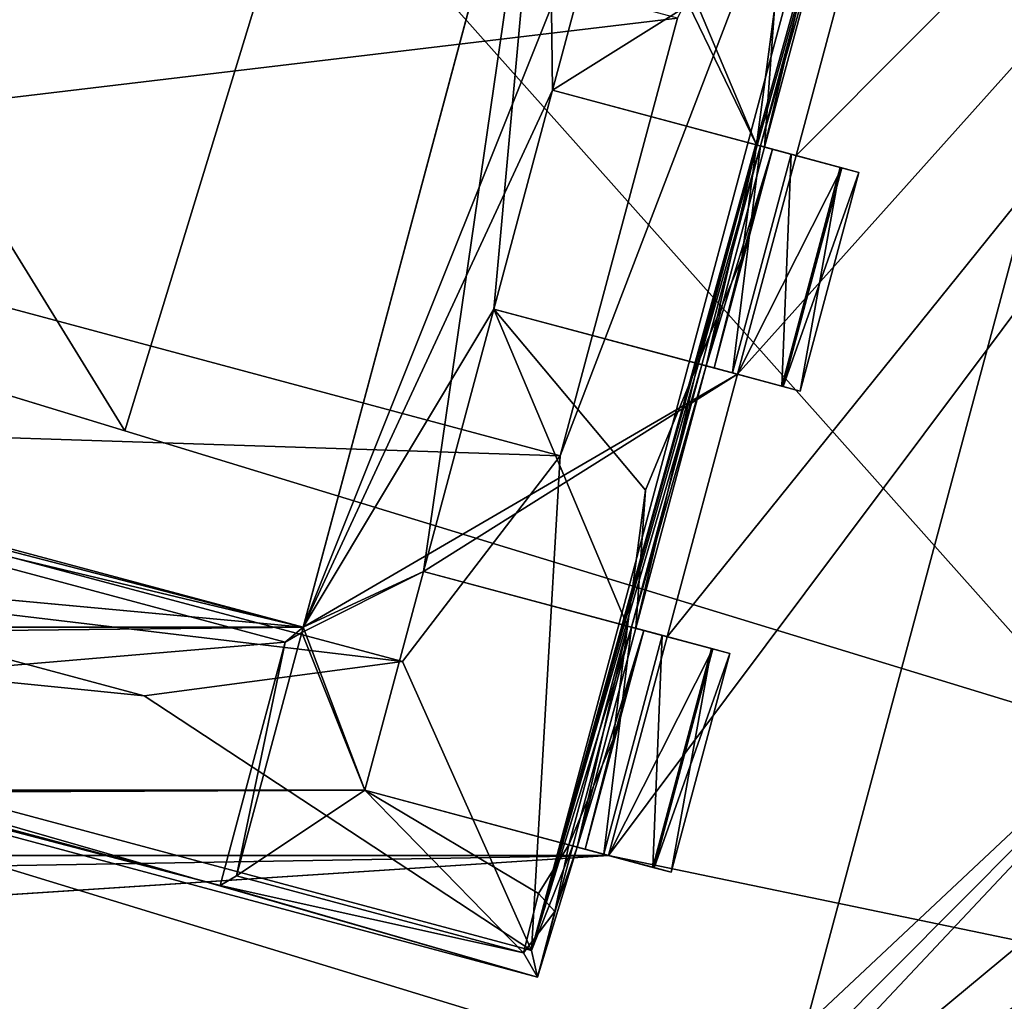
# Model space of a CAD drawing. Header units: millimetres. Extents: x -78 to 78, y -78 to 78.
# Tile 410 of 449: x 16.96 to 19.13, y 61.72 to 63.88. Entities that reach past the tile are written whole.
import ezdxf

# ---------------------------------------------------------------- set-up
doc = ezdxf.new("R2010")
doc.units = ezdxf.units.MM
doc.header["$LTSCALE"] = 41.718519
for name, color, linetype in [('10', 7, 'CONTINUOUS'), ('1056', 7, 'CONTINUOUS'), ('1073', 7, 'CONTINUOUS'), ('1098', 7, 'CONTINUOUS'), ('1192', 7, 'CONTINUOUS'), ('1196', 7, 'CONTINUOUS'), ('158', 7, 'CONTINUOUS'), ('1745', 7, 'CONTINUOUS'), ('1769', 7, 'CONTINUOUS'), ('203', 7, 'CONTINUOUS'), ('249', 7, 'CONTINUOUS'), ('251', 7, 'CONTINUOUS'), ('257', 7, 'CONTINUOUS'), ('258', 7, 'CONTINUOUS'), ('2704', 7, 'CONTINUOUS'), ('2720', 7, 'CONTINUOUS'), ('3363', 7, 'CONTINUOUS'), ('3373', 7, 'CONTINUOUS'), ('3384', 7, 'CONTINUOUS'), ('3408', 7, 'CONTINUOUS'), ('3409', 7, 'CONTINUOUS'), ('3410', 7, 'CONTINUOUS'), ('3436', 7, 'CONTINUOUS'), ('3437', 7, 'CONTINUOUS'), ('3438', 7, 'CONTINUOUS'), ('3440', 7, 'CONTINUOUS'), ('3464', 7, 'CONTINUOUS'), ('3465', 7, 'CONTINUOUS'), ('3466', 7, 'CONTINUOUS'), ('3469', 7, 'CONTINUOUS'), ('3470', 7, 'CONTINUOUS'), ('3494', 7, 'CONTINUOUS'), ('3495', 7, 'CONTINUOUS'), ('3518', 7, 'CONTINUOUS'), ('3519', 7, 'CONTINUOUS'), ('3520', 7, 'CONTINUOUS'), ('3521', 7, 'CONTINUOUS'), ('3522', 7, 'CONTINUOUS'), ('3523', 7, 'CONTINUOUS'), ('3546', 7, 'CONTINUOUS'), ('3547', 7, 'CONTINUOUS'), ('3548', 7, 'CONTINUOUS'), ('3565', 7, 'CONTINUOUS'), ('3568', 7, 'CONTINUOUS'), ('3569', 7, 'CONTINUOUS'), ('3570', 7, 'CONTINUOUS'), ('3597', 7, 'CONTINUOUS'), ('3647', 7, 'CONTINUOUS'), ('3649', 7, 'CONTINUOUS'), ('6', 7, 'CONTINUOUS')]:
    doc.layers.add(name, color=color, linetype=linetype)

msp = doc.modelspace()

# ---------------------------------------------------------------- linework, layer by layer
at = {"layer": '10', "linetype": 'CONTINUOUS'}
for points in [[(18.7849, 61.4426, -2), (0, 63, -2), (12.2508, 63.4403, -2), (18.7849, 61.4426, -2)], [(2.1335, 62.1087, -2), (0, 63, -2), (18.7849, 61.4426, -2), (2.1335, 62.1087, -2)], [(11.5198, 61.0495, -2), (2.1335, 62.1087, -2), (18.7849, 61.4426, -2), (11.5198, 61.0495, -2)]]:
    msp.add_3dface(points, dxfattribs=at)
at = {"layer": '1056', "color": 7, "linetype": 'CONTINUOUS'}
for points in [[(19.5246, 64.7531, 23.2), (18.6964, 61.6621, 23.2), (19.7467, 62.6474, 23.2), (19.5246, 64.7531, 23.2)], [(19.7467, 62.6474, 23.2), (18.4634, 61.3585, 23.2), (18.3479, 61.16, 23.2), (19.7467, 62.6474, 23.2)], [(18.6964, 61.6621, 23.2), (18.4634, 61.3585, 23.2), (19.7467, 62.6474, 23.2), (18.6964, 61.6621, 23.2)], [(18.084, 61.3085, 23.2), (14.9931, 62.1368, 23.2), (14.6903, 62.1401, 23.2), (18.084, 61.3085, 23.2)], [(18.3479, 61.16, 23.2), (18.084, 61.3085, 23.2), (14.6903, 62.1401, 23.2), (18.3479, 61.16, 23.2)], [(16.3356, 60.9652, 23.2), (18.3479, 61.16, 23.2), (14.6903, 62.1401, 23.2), (16.3356, 60.9652, 23.2)]]:
    msp.add_3dface(points, dxfattribs=at)
at = {"layer": '1073', "color": 7, "linetype": 'CONTINUOUS'}
for points in [[(19.7467, 62.6474, 23.2), (18.3479, 61.16, 23.2), (20.0091, 62.5387, 23.2412), (19.7467, 62.6474, 23.2)], [(18.3479, 61.16, 23.2), (20.2499, 62.4389, 23.3613), (20.0091, 62.5387, 23.2412), (18.3479, 61.16, 23.2)], [(20.2499, 62.4389, 23.3613), (18.3479, 61.16, 23.2), (19.5846, 61.4072, 23.3613), (20.2499, 62.4389, 23.3613)]]:
    msp.add_3dface(points, dxfattribs=at)
at = {"layer": '1098', "color": 7, "linetype": 'CONTINUOUS'}
for points in [[(19.5246, 64.7531, 22.2), (18.6964, 61.6621, 22.2), (19.5246, 64.7531, 23.2), (19.5246, 64.7531, 22.2)], [(18.6964, 61.6621, 22.2), (18.6964, 61.6621, 23.2), (19.5246, 64.7531, 23.2), (18.6964, 61.6621, 22.2)]]:
    msp.add_3dface(points, dxfattribs=at)
at = {"layer": '1192', "color": 7, "linetype": 'CONTINUOUS'}
for points in [[(18.084, 61.3085, 22.2), (14.9931, 62.1368, 22.2), (18.084, 61.3085, 23.2), (18.084, 61.3085, 22.2)], [(18.084, 61.3085, 23.2), (14.9931, 62.1368, 22.2), (14.9931, 62.1368, 23.2), (18.084, 61.3085, 23.2)]]:
    msp.add_3dface(points, dxfattribs=at)
at = {"layer": '1196', "color": 7, "linetype": 'CONTINUOUS'}
for points in [[(19.4126, 61.5557, 22.2), (18.6964, 61.6621, 22.2), (19.5246, 64.7531, 22.2), (19.4126, 61.5557, 22.2)], [(18.4874, 60.8746, 22.2), (14.4268, 61.9626, 22.2), (14.9931, 62.1368, 22.2), (18.4874, 60.8746, 22.2)], [(18.084, 61.3085, 22.2), (18.4874, 60.8746, 22.2), (14.9931, 62.1368, 22.2), (18.084, 61.3085, 22.2)], [(15.2242, 61.1437, 22.2), (14.4268, 61.9626, 22.2), (17.3873, 60.5641, 22.2), (15.2242, 61.1437, 22.2)], [(17.3873, 60.5641, 22.2), (14.4268, 61.9626, 22.2), (18.4874, 60.8746, 22.2), (17.3873, 60.5641, 22.2)]]:
    msp.add_3dface(points, dxfattribs=at)
at = {"layer": '158', "linetype": 'CONTINUOUS'}
for points in [[(12.2508, 63.4403), (18.7849, 61.4426), (12.2508, 63.4403, -2), (12.2508, 63.4403)], [(18.7849, 61.4426), (18.7849, 61.4426, -2), (12.2508, 63.4403, -2), (18.7849, 61.4426)]]:
    msp.add_3dface(points, dxfattribs=at)
at = {"layer": '1745', "linetype": 'CONTINUOUS'}
for points in [[(23.0088, 52.9929, 28.7), (15.8595, 74.6681, 28.7), (12.7666, 56.3438, 28.7), (23.0088, 52.9929, 28.7)], [(38.1672, 66.1075, 28.7), (15.8595, 74.6681, 28.7), (24.936, 50.8549, 28.7), (38.1672, 66.1075, 28.7)], [(24.936, 50.8549, 28.7), (15.8595, 74.6681, 28.7), (23.362, 52.8149, 28.7), (24.936, 50.8549, 28.7)], [(23.362, 52.8149, 28.7), (15.8595, 74.6681, 28.7), (23.1879, 52.9089, 28.7), (23.362, 52.8149, 28.7)], [(23.1879, 52.9089, 28.7), (15.8595, 74.6681, 28.7), (23.0088, 52.9929, 28.7), (23.1879, 52.9089, 28.7)]]:
    msp.add_3dface(points, dxfattribs=at)
at = {"layer": '1769', "linetype": 'CONTINUOUS'}
for points in [[(24.562, 60.6528, 26.2), (10.0938, 72.6977, 26.2), (15.511, 72.9864, 26.2), (24.562, 60.6528, 26.2)], [(27.6073, 68.005, 26.2), (24.562, 60.6528, 26.2), (15.511, 72.9864, 26.2), (27.6073, 68.005, 26.2)], [(9.0551, 64.8079, 26.2), (10.0938, 72.6977, 26.2), (22.9916, 58.2182, 26.2), (9.0551, 64.8079, 26.2)], [(10.0938, 72.6977, 26.2), (24.562, 60.6528, 26.2), (22.9916, 58.2182, 26.2), (10.0938, 72.6977, 26.2)], [(9.0551, 64.8079, 26.2), (22.9916, 58.2182, 26.2), (20.6607, 56.4893, 26.2), (9.0551, 64.8079, 26.2)], [(9.0551, 64.8079, 26.2), (20.6607, 56.4893, 26.2), (9.1978, 61.9142, 26.2), (9.0551, 64.8079, 26.2)], [(20.6607, 56.4893, 26.2), (17.8776, 55.6942, 26.2), (9.1978, 61.9142, 26.2), (20.6607, 56.4893, 26.2)], [(17.8776, 55.6942, 26.2), (10.352, 59.2515, 26.2), (9.1978, 61.9142, 26.2), (17.8776, 55.6942, 26.2)]]:
    msp.add_3dface(points, dxfattribs=at)
at = {"layer": '203', "linetype": 'CONTINUOUS'}
for points in [[(14.2327, 63.88, 2.1264), (17.1923, 62.9752, 3.2), (14.8367, 66.8021, 1.8922), (14.2327, 63.88, 2.1264)], [(17.1923, 62.9752, 3.2), (18.061, 65.8164, 3.2), (14.8367, 66.8021, 1.8922), (17.1923, 62.9752, 3.2)]]:
    msp.add_3dface(points, dxfattribs=at)
at = {"layer": '249', "linetype": 'CONTINUOUS'}
for points in [[(17.1923, 62.9752, 3.2), (14.2327, 63.88, 2.1264), (17.1923, 62.9752, 1.2), (17.1923, 62.9752, 3.2)], [(17.1923, 62.9752, 1.2), (14.2327, 63.88, 2.1264), (15.7108, 63.4281, 0.769), (17.1923, 62.9752, 1.2)], [(17.1923, 62.9752, 3.2), (20.9622, 61.8226, 1.2), (20.9622, 61.8226, 3.2), (17.1923, 62.9752, 3.2)], [(20.9622, 61.8226, 1.2), (17.1923, 62.9752, 3.2), (17.1923, 62.9752, 1.2), (20.9622, 61.8226, 1.2)]]:
    msp.add_3dface(points, dxfattribs=at)
at = {"layer": '251', "linetype": 'CONTINUOUS'}
for points in [[(18.061, 65.8164, 1.2), (15.7108, 63.4281, 0.769), (16.5795, 66.2693, 0.769), (18.061, 65.8164, 1.2)], [(17.1923, 62.9752, 1.2), (15.7108, 63.4281, 0.769), (18.061, 65.8164, 1.2), (17.1923, 62.9752, 1.2)]]:
    msp.add_3dface(points, dxfattribs=at)
at = {"layer": '257', "linetype": 'CONTINUOUS'}
for points in [[(17.1923, 62.9752, 3.2), (20.9622, 61.8226, 3.2), (18.061, 65.8164, 3.2), (17.1923, 62.9752, 3.2)], [(20.9622, 61.8226, 3.2), (21.8308, 64.6638, 3.2), (18.061, 65.8164, 3.2), (20.9622, 61.8226, 3.2)]]:
    msp.add_3dface(points, dxfattribs=at)
at = {"layer": '258', "linetype": 'CONTINUOUS'}
for points in [[(20.9622, 61.8226, 1.2), (17.1923, 62.9752, 1.2), (18.061, 65.8164, 1.2), (20.9622, 61.8226, 1.2)], [(21.8308, 64.6638, 1.2), (20.9622, 61.8226, 1.2), (18.061, 65.8164, 1.2), (21.8308, 64.6638, 1.2)]]:
    msp.add_3dface(points, dxfattribs=at)
at = {"layer": '2704', "linetype": 'CONTINUOUS'}
for points in [[(32.3051, 59.1177, 21.67), (21.6494, 66.5675, 21.67), (18.2606, 62.0376, 21.67), (32.3051, 59.1177, 21.67)], [(21.6494, 66.5675, 21.67), (18.3901, 62.5206, 21.67), (18.2606, 62.0376, 21.67), (21.6494, 66.5675, 21.67)], [(18.3901, 62.5206, 21.67), (21.6494, 66.5675, 21.67), (18.5453, 63.1001, 21.67), (18.3901, 62.5206, 21.67)], [(18.5453, 63.1001, 21.67), (21.6494, 66.5675, 21.67), (18.6748, 63.5831, 21.67), (18.5453, 63.1001, 21.67)], [(18.6748, 63.5831, 21.67), (21.6494, 66.5675, 21.67), (18.83, 64.1627, 21.67), (18.6748, 63.5831, 21.67)], [(18.1234, 64.5464, 21.67), (17.5862, 62.5416, 21.67), (18.2921, 64.3068, 21.67), (18.1234, 64.5464, 21.67)], [(17.5862, 62.5416, 21.67), (18.1368, 63.7272, 21.67), (18.2921, 64.3068, 21.67), (17.5862, 62.5416, 21.67)], [(18.2921, 64.3068, 21.67), (18.1368, 63.7272, 21.67), (18.83, 64.1627, 21.67), (18.2921, 64.3068, 21.67)], [(18.1368, 63.7272, 21.67), (18.6748, 63.5831, 21.67), (18.83, 64.1627, 21.67), (18.1368, 63.7272, 21.67)], [(17.5862, 62.5416, 21.67), (18.0074, 63.2443, 21.67), (18.1368, 63.7272, 21.67), (17.5862, 62.5416, 21.67)], [(18.0074, 63.2443, 21.67), (17.5862, 62.5416, 21.67), (18.5453, 63.1001, 21.67), (18.0074, 63.2443, 21.67)], [(17.5862, 62.5416, 21.67), (17.8521, 62.6647, 21.67), (18.5453, 63.1001, 21.67), (17.5862, 62.5416, 21.67)], [(17.8521, 62.6647, 21.67), (18.3901, 62.5206, 21.67), (18.5453, 63.1001, 21.67), (17.8521, 62.6647, 21.67)], [(17.5862, 62.5416, 21.67), (16.0407, 62.9557, 21.67), (15.7426, 62.7123, 21.67), (17.5862, 62.5416, 21.67)], [(17.5862, 62.5416, 21.67), (15.7426, 62.7123, 21.67), (-17.5862, 62.5416, 21.67), (17.5862, 62.5416, 21.67)], [(17.8521, 62.6647, 21.67), (17.5862, 62.5416, 21.67), (17.7227, 62.1817, 21.67), (17.8521, 62.6647, 21.67)], [(17.7227, 62.1817, 21.67), (17.5862, 62.5416, 21.67), (-17.7227, 62.1818, 21.67), (17.7227, 62.1817, 21.67)], [(17.5862, 62.5416, 21.67), (-17.5862, 62.5416, 21.67), (-17.7227, 62.1818, 21.67), (17.5862, 62.5416, 21.67)], [(17.7227, 62.1817, 21.67), (-17.7227, 62.1818, 21.67), (-18.2607, 62.0377, 21.67), (17.7227, 62.1817, 21.67)], [(18.2606, 62.0376, 21.67), (17.7227, 62.1817, 21.67), (-18.2607, 62.0377, 21.67), (18.2606, 62.0376, 21.67)], [(18.2606, 62.0376, 21.67), (-18.2607, 62.0377, 21.67), (-10.8683, 61.5473, 21.67), (18.2606, 62.0376, 21.67)], [(10.8402, 61.5523, 21.67), (18.2606, 62.0376, 21.67), (-10.8683, 61.5473, 21.67), (10.8402, 61.5523, 21.67)], [(32.3051, 59.1177, 21.67), (18.2606, 62.0376, 21.67), (10.8402, 61.5523, 21.67), (32.3051, 59.1177, 21.67)]]:
    msp.add_3dface(points, dxfattribs=at)
at = {"layer": '2720', "linetype": 'CONTINUOUS'}
for points in [[(-21.6495, 66.5675, 20.074), (21.6343, 66.5724, 20.074), (10.8681, 61.5473, 20.074), (-21.6495, 66.5675, 20.074)], [(21.6343, 66.5724, 20.074), (41.111, 56.6556, 20.074), (10.8681, 61.5473, 20.074), (21.6343, 66.5724, 20.074)]]:
    msp.add_3dface(points, dxfattribs=at)
at = {"layer": '3363', "linetype": 'CONTINUOUS'}
for points in [[(16.0407, 62.9557, 21.67), (17.5862, 62.5416, 21.67), (16.0376, 62.9439, 21.845), (16.0407, 62.9557, 21.67)], [(16.0376, 62.9439, 21.845), (17.5862, 62.5416, 21.67), (16.0586, 62.9075, 22.27), (16.0376, 62.9439, 21.845)], [(16.0586, 62.9075, 22.27), (17.5862, 62.5416, 21.67), (17.5466, 62.5087, 22.27), (16.0586, 62.9075, 22.27)], [(17.5862, 62.5416, 21.67), (17.583, 62.5298, 21.845), (17.5466, 62.5087, 22.27), (17.5862, 62.5416, 21.67)]]:
    msp.add_3dface(points, dxfattribs=at)
at = {"layer": '3373', "linetype": 'CONTINUOUS'}
for points in [[(17.583, 62.5298, 21.845), (18.1234, 64.5464, 21.67), (18.1266, 64.5582, 21.845), (17.583, 62.5298, 21.845)], [(17.5862, 62.5416, 21.67), (18.1234, 64.5464, 21.67), (17.583, 62.5298, 21.845), (17.5862, 62.5416, 21.67)]]:
    msp.add_3dface(points, dxfattribs=at)
at = {"layer": '3384', "linetype": 'CONTINUOUS'}
for points in [[(18.2606, 62.0376, 21.67), (18.3901, 62.5206, 21.67), (18.4908, 62.4936, 21.7623), (18.2606, 62.0376, 21.67)], [(18.2606, 62.0376, 21.67), (18.4908, 62.4936, 21.7623), (18.3613, 62.0106, 21.7623), (18.2606, 62.0376, 21.67)], [(18.4908, 62.4936, 21.7623), (18.5283, 62.4835, 21.896), (18.3613, 62.0106, 21.7623), (18.4908, 62.4936, 21.7623)], [(18.5283, 62.4835, 21.896), (18.3989, 62.0006, 21.896), (18.3613, 62.0106, 21.7623), (18.5283, 62.4835, 21.896)]]:
    msp.add_3dface(points, dxfattribs=at)
at = {"layer": '3408', "linetype": 'CONTINUOUS'}
for points in [[(18.1368, 63.7272, 21.67), (18.0074, 63.2443, 21.67), (18.1368, 63.7272, 21.845), (18.1368, 63.7272, 21.67)], [(18.0074, 63.2443, 21.67), (18.0074, 63.2443, 21.845), (18.1368, 63.7272, 21.845), (18.0074, 63.2443, 21.67)]]:
    msp.add_3dface(points, dxfattribs=at)
at = {"layer": '3409', "linetype": 'CONTINUOUS'}
for points in [[(17.7227, 62.1817, 21.67), (18.2606, 62.0376, 21.67), (18.3613, 62.0106, 21.7623), (17.7227, 62.1817, 21.67)], [(17.7227, 62.1817, 21.845), (17.7227, 62.1817, 21.67), (18.3613, 62.0106, 21.7623), (17.7227, 62.1817, 21.845)], [(18.1726, 62.0612, 21.8612), (17.7227, 62.1817, 21.845), (18.3613, 62.0106, 21.7623), (18.1726, 62.0612, 21.8612)], [(18.2087, 62.0515, 22.1557), (18.1726, 62.0612, 21.8612), (18.3989, 62.0006, 21.896), (18.2087, 62.0515, 22.1557)], [(18.3989, 62.0006, 21.896), (18.1726, 62.0612, 21.8612), (18.3613, 62.0106, 21.7623), (18.3989, 62.0006, 21.896)], [(18.1815, 62.0588, 22.6698), (18.1911, 62.0562, 22.4493), (18.2498, 62.0405, 22.652), (18.1815, 62.0588, 22.6698)], [(18.1911, 62.0562, 22.4493), (18.2087, 62.0515, 22.1557), (18.3989, 62.0006, 22.421), (18.1911, 62.0562, 22.4493)], [(18.2498, 62.0405, 22.652), (18.1911, 62.0562, 22.4493), (18.3581, 62.0115, 22.5598), (18.2498, 62.0405, 22.652)], [(18.3581, 62.0115, 22.5598), (18.1911, 62.0562, 22.4493), (18.3989, 62.0006, 22.421), (18.3581, 62.0115, 22.5598)], [(18.3989, 62.0006, 22.421), (18.2087, 62.0515, 22.1557), (18.3989, 62.0006, 21.896), (18.3989, 62.0006, 22.421)]]:
    msp.add_3dface(points, dxfattribs=at)
at = {"layer": '3410', "linetype": 'CONTINUOUS'}
for points in [[(18.3901, 62.5206, 21.67), (17.8521, 62.6647, 21.67), (17.8521, 62.6647, 21.845), (18.3901, 62.5206, 21.67)], [(18.4908, 62.4936, 21.7623), (18.3901, 62.5206, 21.67), (17.8521, 62.6647, 21.845), (18.4908, 62.4936, 21.7623)], [(18.3022, 62.5441, 21.8612), (18.4908, 62.4936, 21.7623), (17.8521, 62.6647, 21.845), (18.3022, 62.5441, 21.8612)], [(18.3022, 62.5441, 21.8612), (18.3381, 62.5345, 22.1542), (18.5283, 62.4835, 21.896), (18.3022, 62.5441, 21.8612)], [(18.4908, 62.4936, 21.7623), (18.3022, 62.5441, 21.8612), (18.5283, 62.4835, 21.896), (18.4908, 62.4936, 21.7623)], [(18.3205, 62.5392, 22.4493), (18.311, 62.5418, 22.6698), (18.4875, 62.4945, 22.5598), (18.3205, 62.5392, 22.4493)], [(18.4875, 62.4945, 22.5598), (18.311, 62.5418, 22.6698), (18.3792, 62.5235, 22.652), (18.4875, 62.4945, 22.5598)], [(18.3381, 62.5345, 22.1542), (18.3205, 62.5392, 22.4493), (18.5283, 62.4835, 22.421), (18.3381, 62.5345, 22.1542)], [(18.5283, 62.4835, 22.421), (18.3205, 62.5392, 22.4493), (18.4875, 62.4945, 22.5598), (18.5283, 62.4835, 22.421)], [(18.5283, 62.4835, 21.896), (18.3381, 62.5345, 22.1542), (18.5283, 62.4835, 22.421), (18.5283, 62.4835, 21.896)]]:
    msp.add_3dface(points, dxfattribs=at)
at = {"layer": '3436', "linetype": 'CONTINUOUS'}
for points in [[(18.6748, 63.5831, 21.67), (18.1368, 63.7272, 21.67), (18.1368, 63.7272, 21.845), (18.6748, 63.5831, 21.67)], [(18.6748, 63.5831, 21.67), (18.1368, 63.7272, 21.845), (18.7755, 63.5561, 21.7623), (18.6748, 63.5831, 21.67)], [(18.1368, 63.7272, 21.845), (18.5869, 63.6066, 21.8612), (18.7755, 63.5561, 21.7623), (18.1368, 63.7272, 21.845)], [(18.5869, 63.6066, 21.8612), (18.813, 63.5461, 21.896), (18.7755, 63.5561, 21.7623), (18.5869, 63.6066, 21.8612)], [(18.813, 63.5461, 21.896), (18.5869, 63.6066, 21.8612), (18.6228, 63.597, 22.1542), (18.813, 63.5461, 21.896)], [(18.6052, 63.6017, 22.4493), (18.5957, 63.6043, 22.6698), (18.7722, 63.557, 22.5598), (18.6052, 63.6017, 22.4493)], [(18.7722, 63.557, 22.5598), (18.5957, 63.6043, 22.6698), (18.6639, 63.586, 22.652), (18.7722, 63.557, 22.5598)], [(18.813, 63.5461, 22.421), (18.6052, 63.6017, 22.4493), (18.7722, 63.557, 22.5598), (18.813, 63.5461, 22.421)], [(18.6052, 63.6017, 22.4493), (18.813, 63.5461, 22.421), (18.6228, 63.597, 22.1542), (18.6052, 63.6017, 22.4493)], [(18.813, 63.5461, 22.421), (18.813, 63.5461, 21.896), (18.6228, 63.597, 22.1542), (18.813, 63.5461, 22.421)]]:
    msp.add_3dface(points, dxfattribs=at)
at = {"layer": '3437', "linetype": 'CONTINUOUS'}
for points in [[(18.0074, 63.2443, 21.67), (18.5453, 63.1001, 21.67), (18.646, 63.0732, 21.7623), (18.0074, 63.2443, 21.67)], [(18.0074, 63.2443, 21.845), (18.0074, 63.2443, 21.67), (18.646, 63.0732, 21.7623), (18.0074, 63.2443, 21.845)], [(18.4573, 63.1237, 21.8612), (18.0074, 63.2443, 21.845), (18.646, 63.0732, 21.7623), (18.4573, 63.1237, 21.8612)], [(18.4934, 63.1141, 22.1557), (18.4573, 63.1237, 21.8612), (18.6836, 63.0631, 21.896), (18.4934, 63.1141, 22.1557)], [(18.6836, 63.0631, 21.896), (18.4573, 63.1237, 21.8612), (18.646, 63.0732, 21.7623), (18.6836, 63.0631, 21.896)], [(18.4662, 63.1213, 22.6698), (18.4758, 63.1188, 22.4493), (18.5345, 63.103, 22.652), (18.4662, 63.1213, 22.6698)], [(18.4758, 63.1188, 22.4493), (18.4934, 63.1141, 22.1557), (18.6836, 63.0631, 22.421), (18.4758, 63.1188, 22.4493)], [(18.5345, 63.103, 22.652), (18.4758, 63.1188, 22.4493), (18.6428, 63.074, 22.5598), (18.5345, 63.103, 22.652)], [(18.6428, 63.074, 22.5598), (18.4758, 63.1188, 22.4493), (18.6836, 63.0631, 22.421), (18.6428, 63.074, 22.5598)], [(18.6836, 63.0631, 22.421), (18.4934, 63.1141, 22.1557), (18.6836, 63.0631, 21.896), (18.6836, 63.0631, 22.421)]]:
    msp.add_3dface(points, dxfattribs=at)
at = {"layer": '3438', "linetype": 'CONTINUOUS'}
for points in [[(17.8521, 62.6647, 21.67), (17.7227, 62.1817, 21.67), (17.8521, 62.6647, 21.845), (17.8521, 62.6647, 21.67)], [(17.8521, 62.6647, 21.845), (17.7227, 62.1817, 21.67), (17.7227, 62.1817, 21.845), (17.8521, 62.6647, 21.845)]]:
    msp.add_3dface(points, dxfattribs=at)
at = {"layer": '3440', "linetype": 'CONTINUOUS'}
for points in [[(17.5466, 62.5087, 22.27), (17.583, 62.5298, 21.845), (17.4391, 61.9924, 21.845), (17.5466, 62.5087, 22.27)], [(17.5466, 62.5087, 22.27), (17.4391, 61.9924, 21.845), (17.4027, 61.9714, 22.27), (17.5466, 62.5087, 22.27)]]:
    msp.add_3dface(points, dxfattribs=at)
at = {"layer": '3464', "linetype": 'CONTINUOUS'}
for points in [[(18.5453, 63.1001, 21.67), (18.6748, 63.5831, 21.67), (18.7755, 63.5561, 21.7623), (18.5453, 63.1001, 21.67)], [(18.646, 63.0732, 21.7623), (18.5453, 63.1001, 21.67), (18.7755, 63.5561, 21.7623), (18.646, 63.0732, 21.7623)], [(18.813, 63.5461, 21.896), (18.646, 63.0732, 21.7623), (18.7755, 63.5561, 21.7623), (18.813, 63.5461, 21.896)], [(18.6836, 63.0631, 21.896), (18.646, 63.0732, 21.7623), (18.813, 63.5461, 21.896), (18.6836, 63.0631, 21.896)]]:
    msp.add_3dface(points, dxfattribs=at)
at = {"layer": '3465', "linetype": 'CONTINUOUS'}
for points in [[(18.1911, 62.0562, 22.4493), (18.3205, 62.5392, 22.4493), (18.3381, 62.5345, 22.1542), (18.1911, 62.0562, 22.4493)], [(18.1911, 62.0562, 22.4493), (18.3381, 62.5345, 22.1542), (18.2087, 62.0515, 22.1557), (18.1911, 62.0562, 22.4493)], [(18.3381, 62.5345, 22.1542), (18.2704, 62.2938, 21.9003), (18.2087, 62.0515, 22.1557), (18.3381, 62.5345, 22.1542)], [(18.3022, 62.5441, 21.8612), (18.2704, 62.2938, 21.9003), (18.3381, 62.5345, 22.1542), (18.3022, 62.5441, 21.8612)], [(18.2704, 62.2938, 21.9003), (18.1726, 62.0612, 21.8612), (18.2087, 62.0515, 22.1557), (18.2704, 62.2938, 21.9003)]]:
    msp.add_3dface(points, dxfattribs=at)
at = {"layer": '3466', "linetype": 'CONTINUOUS'}
for points in [[(18.5283, 62.4835, 21.896), (18.5283, 62.4835, 22.421), (18.3989, 62.0006, 21.896), (18.5283, 62.4835, 21.896)], [(18.5283, 62.4835, 22.421), (18.3989, 62.0006, 22.421), (18.3989, 62.0006, 21.896), (18.5283, 62.4835, 22.421)]]:
    msp.add_3dface(points, dxfattribs=at)
at = {"layer": '3469', "linetype": 'CONTINUOUS'}
for points in [[(17.583, 62.5298, 21.845), (18.1266, 64.5582, 21.845), (17.8521, 62.6647, 21.845), (17.583, 62.5298, 21.845)], [(17.8521, 62.6647, 21.845), (18.1266, 64.5582, 21.845), (18.0074, 63.2443, 21.845), (17.8521, 62.6647, 21.845)], [(18.0074, 63.2443, 21.845), (18.1266, 64.5582, 21.845), (18.1368, 63.7272, 21.845), (18.0074, 63.2443, 21.845)], [(18.1266, 64.5582, 21.845), (18.5869, 63.6066, 21.8612), (18.1368, 63.7272, 21.845), (18.1266, 64.5582, 21.845)], [(18.5869, 63.6066, 21.8612), (18.1266, 64.5582, 21.845), (18.2921, 64.3068, 21.845), (18.5869, 63.6066, 21.8612)], [(18.6269, 63.9065, 21.845), (18.5869, 63.6066, 21.8612), (18.2921, 64.3068, 21.845), (18.6269, 63.9065, 21.845)], [(18.3022, 62.5441, 21.8612), (17.8521, 62.6647, 21.845), (18.0074, 63.2443, 21.845), (18.3022, 62.5441, 21.8612)], [(18.4573, 63.1237, 21.8612), (18.3422, 62.844, 21.845), (18.0074, 63.2443, 21.845), (18.4573, 63.1237, 21.8612)], [(18.3422, 62.844, 21.845), (18.3022, 62.5441, 21.8612), (18.0074, 63.2443, 21.845), (18.3422, 62.844, 21.845)], [(17.583, 62.5298, 21.845), (17.8521, 62.6647, 21.845), (17.7227, 62.1817, 21.845), (17.583, 62.5298, 21.845)], [(17.583, 62.5298, 21.845), (17.7227, 62.1817, 21.845), (17.4391, 61.9924, 21.845), (17.583, 62.5298, 21.845)], [(17.7227, 62.1817, 21.845), (18.073, 61.8226, 21.845), (17.4391, 61.9924, 21.845), (17.7227, 62.1817, 21.845)], [(18.1726, 62.0612, 21.8612), (18.1059, 61.9537, 21.845), (17.7227, 62.1817, 21.845), (18.1726, 62.0612, 21.8612)], [(18.1059, 61.9537, 21.845), (18.073, 61.8226, 21.845), (17.7227, 62.1817, 21.845), (18.1059, 61.9537, 21.845)]]:
    msp.add_3dface(points, dxfattribs=at)
at = {"layer": '3470', "linetype": 'CONTINUOUS'}
for points in [[(16.0586, 62.9075, 22.27), (17.5466, 62.5087, 22.27), (15.9146, 62.3701, 22.27), (16.0586, 62.9075, 22.27)], [(17.5466, 62.5087, 22.27), (17.4027, 61.9714, 22.27), (15.9146, 62.3701, 22.27), (17.5466, 62.5087, 22.27)]]:
    msp.add_3dface(points, dxfattribs=at)
at = {"layer": '3494', "linetype": 'CONTINUOUS'}
for points in [[(18.6836, 63.0631, 22.421), (18.6836, 63.0631, 21.896), (18.813, 63.5461, 22.421), (18.6836, 63.0631, 22.421)], [(18.6836, 63.0631, 21.896), (18.813, 63.5461, 21.896), (18.813, 63.5461, 22.421), (18.6836, 63.0631, 21.896)]]:
    msp.add_3dface(points, dxfattribs=at)
at = {"layer": '3495', "linetype": 'CONTINUOUS'}
for points in [[(18.1815, 62.0588, 22.6698), (18.1039, 61.769, 22.67), (18.1911, 62.0562, 22.4493), (18.1815, 62.0588, 22.6698)], [(18.1039, 61.769, 22.67), (18.142, 61.9141, 22.46), (18.1911, 62.0562, 22.4493), (18.1039, 61.769, 22.67)], [(18.1039, 61.769, 22.67), (18.1039, 61.769, 22.47), (18.142, 61.9141, 22.46), (18.1039, 61.769, 22.67)]]:
    msp.add_3dface(points, dxfattribs=at)
at = {"layer": '3518', "linetype": 'CONTINUOUS'}
for points in [[(18.4758, 63.1188, 22.4493), (18.6052, 63.6017, 22.4493), (18.6228, 63.597, 22.1542), (18.4758, 63.1188, 22.4493)], [(18.4934, 63.1141, 22.1557), (18.4758, 63.1188, 22.4493), (18.6228, 63.597, 22.1542), (18.4934, 63.1141, 22.1557)], [(18.4934, 63.1141, 22.1557), (18.6228, 63.597, 22.1542), (18.5551, 63.3563, 21.9003), (18.4934, 63.1141, 22.1557)], [(18.6228, 63.597, 22.1542), (18.5869, 63.6066, 21.8612), (18.5551, 63.3563, 21.9003), (18.6228, 63.597, 22.1542)], [(18.4573, 63.1237, 21.8612), (18.4934, 63.1141, 22.1557), (18.5551, 63.3563, 21.9003), (18.4573, 63.1237, 21.8612)]]:
    msp.add_3dface(points, dxfattribs=at)
at = {"layer": '3519', "linetype": 'CONTINUOUS'}
for points in [[(18.7605, 64.1813, 22.4493), (18.6052, 63.6017, 22.4493), (18.742, 64.1863, 21.845), (18.7605, 64.1813, 22.4493)], [(18.742, 64.1863, 21.845), (18.6052, 63.6017, 22.4493), (18.6269, 63.9065, 21.845), (18.742, 64.1863, 21.845)], [(18.6269, 63.9065, 21.845), (18.6052, 63.6017, 22.4493), (18.5869, 63.6066, 21.8612), (18.6269, 63.9065, 21.845)], [(18.5869, 63.6066, 21.8612), (18.4758, 63.1188, 22.4493), (18.4573, 63.1237, 21.8612), (18.5869, 63.6066, 21.8612)], [(18.6052, 63.6017, 22.4493), (18.4758, 63.1188, 22.4493), (18.5869, 63.6066, 21.8612), (18.6052, 63.6017, 22.4493)], [(18.4758, 63.1188, 22.4493), (18.3205, 62.5392, 22.4493), (18.4573, 63.1237, 21.8612), (18.4758, 63.1188, 22.4493)], [(18.4573, 63.1237, 21.8612), (18.3205, 62.5392, 22.4493), (18.3422, 62.844, 21.845), (18.4573, 63.1237, 21.8612)], [(18.3422, 62.844, 21.845), (18.3205, 62.5392, 22.4493), (18.3022, 62.5441, 21.8612), (18.3422, 62.844, 21.845)], [(18.1911, 62.0562, 22.4493), (18.1726, 62.0612, 21.8612), (18.3022, 62.5441, 21.8612), (18.1911, 62.0562, 22.4493)], [(18.3205, 62.5392, 22.4493), (18.1911, 62.0562, 22.4493), (18.3022, 62.5441, 21.8612), (18.3205, 62.5392, 22.4493)], [(18.1059, 61.9537, 21.845), (18.1726, 62.0612, 21.8612), (18.142, 61.9141, 22.46), (18.1059, 61.9537, 21.845)], [(18.142, 61.9141, 22.46), (18.1726, 62.0612, 21.8612), (18.1911, 62.0562, 22.4493), (18.142, 61.9141, 22.46)], [(18.073, 61.8226, 21.845), (18.1059, 61.9537, 21.845), (18.142, 61.9141, 22.46), (18.073, 61.8226, 21.845)], [(18.1039, 61.769, 22.47), (18.073, 61.8226, 21.845), (18.142, 61.9141, 22.46), (18.1039, 61.769, 22.47)]]:
    msp.add_3dface(points, dxfattribs=at)
at = {"layer": '3520', "linetype": 'CONTINUOUS'}
for points in [[(18.3792, 62.5235, 22.652), (18.2498, 62.0405, 22.652), (18.3581, 62.0115, 22.5598), (18.3792, 62.5235, 22.652)], [(18.4875, 62.4945, 22.5598), (18.3792, 62.5235, 22.652), (18.3581, 62.0115, 22.5598), (18.4875, 62.4945, 22.5598)], [(18.4875, 62.4945, 22.5598), (18.3581, 62.0115, 22.5598), (18.3989, 62.0006, 22.421), (18.4875, 62.4945, 22.5598)], [(18.5283, 62.4835, 22.421), (18.4875, 62.4945, 22.5598), (18.3989, 62.0006, 22.421), (18.5283, 62.4835, 22.421)]]:
    msp.add_3dface(points, dxfattribs=at)
at = {"layer": '3521', "linetype": 'CONTINUOUS'}
for points in [[(15.2061, 62.5455, 22.67), (15.2061, 62.5455, 22.47), (18.1039, 61.769, 22.47), (15.2061, 62.5455, 22.67)], [(18.1039, 61.769, 22.67), (15.2061, 62.5455, 22.67), (18.1039, 61.769, 22.47), (18.1039, 61.769, 22.67)]]:
    msp.add_3dface(points, dxfattribs=at)
at = {"layer": '3522', "linetype": 'CONTINUOUS'}
msp.add_3dface([(18.3022, 62.5441, 21.8612), (18.1726, 62.0612, 21.8612), (18.2704, 62.2938, 21.9003), (18.3022, 62.5441, 21.8612)], dxfattribs=at)
at = {"layer": '3523', "linetype": 'CONTINUOUS'}
for points in [[(18.1039, 61.769, 22.47), (15.2061, 62.5455, 22.47), (17.4027, 61.9714, 22.27), (18.1039, 61.769, 22.47)], [(17.4027, 61.9714, 22.27), (15.2061, 62.5455, 22.47), (15.9146, 62.3701, 22.27), (17.4027, 61.9714, 22.27)], [(17.4391, 61.9924, 21.845), (18.073, 61.8226, 21.845), (17.4027, 61.9714, 22.27), (17.4391, 61.9924, 21.845)], [(18.073, 61.8226, 21.845), (18.1039, 61.769, 22.47), (17.4027, 61.9714, 22.27), (18.073, 61.8226, 21.845)]]:
    msp.add_3dface(points, dxfattribs=at)
at = {"layer": '3546', "linetype": 'CONTINUOUS'}
for points in [[(18.5345, 63.103, 22.652), (18.6428, 63.074, 22.5598), (18.6639, 63.586, 22.652), (18.5345, 63.103, 22.652)], [(18.6428, 63.074, 22.5598), (18.7722, 63.557, 22.5598), (18.6639, 63.586, 22.652), (18.6428, 63.074, 22.5598)], [(18.6428, 63.074, 22.5598), (18.6836, 63.0631, 22.421), (18.7722, 63.557, 22.5598), (18.6428, 63.074, 22.5598)], [(18.6836, 63.0631, 22.421), (18.813, 63.5461, 22.421), (18.7722, 63.557, 22.5598), (18.6836, 63.0631, 22.421)]]:
    msp.add_3dface(points, dxfattribs=at)
at = {"layer": '3547', "linetype": 'CONTINUOUS'}
for points in [[(18.311, 62.5418, 22.6698), (18.1815, 62.0588, 22.6698), (18.2498, 62.0405, 22.652), (18.311, 62.5418, 22.6698)], [(18.3792, 62.5235, 22.652), (18.311, 62.5418, 22.6698), (18.2498, 62.0405, 22.652), (18.3792, 62.5235, 22.652)]]:
    msp.add_3dface(points, dxfattribs=at)
at = {"layer": '3548', "linetype": 'CONTINUOUS'}
for points in [[(18.4662, 63.1213, 22.6698), (18.311, 62.5418, 22.6698), (18.4758, 63.1188, 22.4493), (18.4662, 63.1213, 22.6698)], [(18.311, 62.5418, 22.6698), (18.3205, 62.5392, 22.4493), (18.4758, 63.1188, 22.4493), (18.311, 62.5418, 22.6698)]]:
    msp.add_3dface(points, dxfattribs=at)
at = {"layer": '3565', "linetype": 'CONTINUOUS'}
for points in [[(18.4662, 63.1213, 22.6698), (18.5345, 63.103, 22.652), (18.5957, 63.6043, 22.6698), (18.4662, 63.1213, 22.6698)], [(18.5345, 63.103, 22.652), (18.6639, 63.586, 22.652), (18.5957, 63.6043, 22.6698), (18.5345, 63.103, 22.652)]]:
    msp.add_3dface(points, dxfattribs=at)
at = {"layer": '3568', "linetype": 'CONTINUOUS'}
msp.add_3dface([(18.5869, 63.6066, 21.8612), (18.4573, 63.1237, 21.8612), (18.5551, 63.3563, 21.9003), (18.5869, 63.6066, 21.8612)], dxfattribs=at)
at = {"layer": '3569', "linetype": 'CONTINUOUS'}
for points in [[(18.7509, 64.1838, 22.6698), (18.5957, 63.6043, 22.6698), (18.7605, 64.1813, 22.4493), (18.7509, 64.1838, 22.6698)], [(18.5957, 63.6043, 22.6698), (18.6052, 63.6017, 22.4493), (18.7605, 64.1813, 22.4493), (18.5957, 63.6043, 22.6698)]]:
    msp.add_3dface(points, dxfattribs=at)
at = {"layer": '3570', "linetype": 'CONTINUOUS'}
for points in [[(15.2468, 62.5894, 23.47), (15.2061, 62.5455, 22.67), (18.1039, 61.769, 22.67), (15.2468, 62.5894, 23.47)], [(18.0906, 61.8274, 23.47), (15.2468, 62.5894, 23.47), (18.1039, 61.769, 22.67), (18.0906, 61.8274, 23.47)]]:
    msp.add_3dface(points, dxfattribs=at)
at = {"layer": '3597', "linetype": 'CONTINUOUS'}
for points in [[(18.9173, 64.9127, 23.47), (18.0906, 61.8274, 23.47), (18.8804, 64.6668, 22.6698), (18.9173, 64.9127, 23.47)], [(18.8804, 64.6668, 22.6698), (18.0906, 61.8274, 23.47), (18.7509, 64.1838, 22.6698), (18.8804, 64.6668, 22.6698)], [(18.7509, 64.1838, 22.6698), (18.0906, 61.8274, 23.47), (18.5957, 63.6043, 22.6698), (18.7509, 64.1838, 22.6698)], [(18.5957, 63.6043, 22.6698), (18.0906, 61.8274, 23.47), (18.4662, 63.1213, 22.6698), (18.5957, 63.6043, 22.6698)], [(18.4662, 63.1213, 22.6698), (18.0906, 61.8274, 23.47), (18.311, 62.5418, 22.6698), (18.4662, 63.1213, 22.6698)], [(18.311, 62.5418, 22.6698), (18.0906, 61.8274, 23.47), (18.1815, 62.0588, 22.6698), (18.311, 62.5418, 22.6698)], [(18.0906, 61.8274, 23.47), (18.1039, 61.769, 22.67), (18.1815, 62.0588, 22.6698), (18.0906, 61.8274, 23.47)]]:
    msp.add_3dface(points, dxfattribs=at)
at = {"layer": '3647', "linetype": 'CONTINUOUS'}
for points in [[(18.0906, 61.8274, 23.47), (18.9173, 64.9127, 23.47), (18.1536, 62.9204, 23.47), (18.0906, 61.8274, 23.47)], [(18.1536, 62.9204, 23.47), (18.9173, 64.9127, 23.47), (18.4124, 63.8863, 23.47), (18.1536, 62.9204, 23.47)], [(17.8058, 62.466, 23.47), (18.0906, 61.8274, 23.47), (18.1536, 62.9204, 23.47), (17.8058, 62.466, 23.47)], [(16.2691, 62.6489, 23.47), (15.2468, 62.5894, 23.47), (17.235, 62.3901, 23.47), (16.2691, 62.6489, 23.47)], [(15.2468, 62.5894, 23.47), (18.0906, 61.8274, 23.47), (17.235, 62.3901, 23.47), (15.2468, 62.5894, 23.47)], [(17.235, 62.3901, 23.47), (18.0906, 61.8274, 23.47), (17.8058, 62.466, 23.47), (17.235, 62.3901, 23.47)]]:
    msp.add_3dface(points, dxfattribs=at)
at = {"layer": '3649', "linetype": 'CONTINUOUS'}
for points in [[(15.9976, 64.5334, 23.47), (15.7388, 63.5675, 23.47), (18.4124, 63.8863, 23.47), (15.9976, 64.5334, 23.47)], [(15.7388, 63.5675, 23.47), (18.1536, 62.9204, 23.47), (18.4124, 63.8863, 23.47), (15.7388, 63.5675, 23.47)], [(15.7388, 63.5675, 23.47), (15.8147, 62.9967, 23.47), (18.1536, 62.9204, 23.47), (15.7388, 63.5675, 23.47)], [(15.8147, 62.9967, 23.47), (16.2691, 62.6489, 23.47), (17.8058, 62.466, 23.47), (15.8147, 62.9967, 23.47)], [(15.8147, 62.9967, 23.47), (17.8058, 62.466, 23.47), (18.1536, 62.9204, 23.47), (15.8147, 62.9967, 23.47)], [(16.2691, 62.6489, 23.47), (17.235, 62.3901, 23.47), (17.8058, 62.466, 23.47), (16.2691, 62.6489, 23.47)]]:
    msp.add_3dface(points, dxfattribs=at)
at = {"layer": '6', "linetype": 'CONTINUOUS'}
msp.add_3dface([(12.2508, 63.4403), (11.5198, 61.0495), (18.7849, 61.4426), (12.2508, 63.4403)], dxfattribs=at)

doc.saveas('drawing.dxf')
